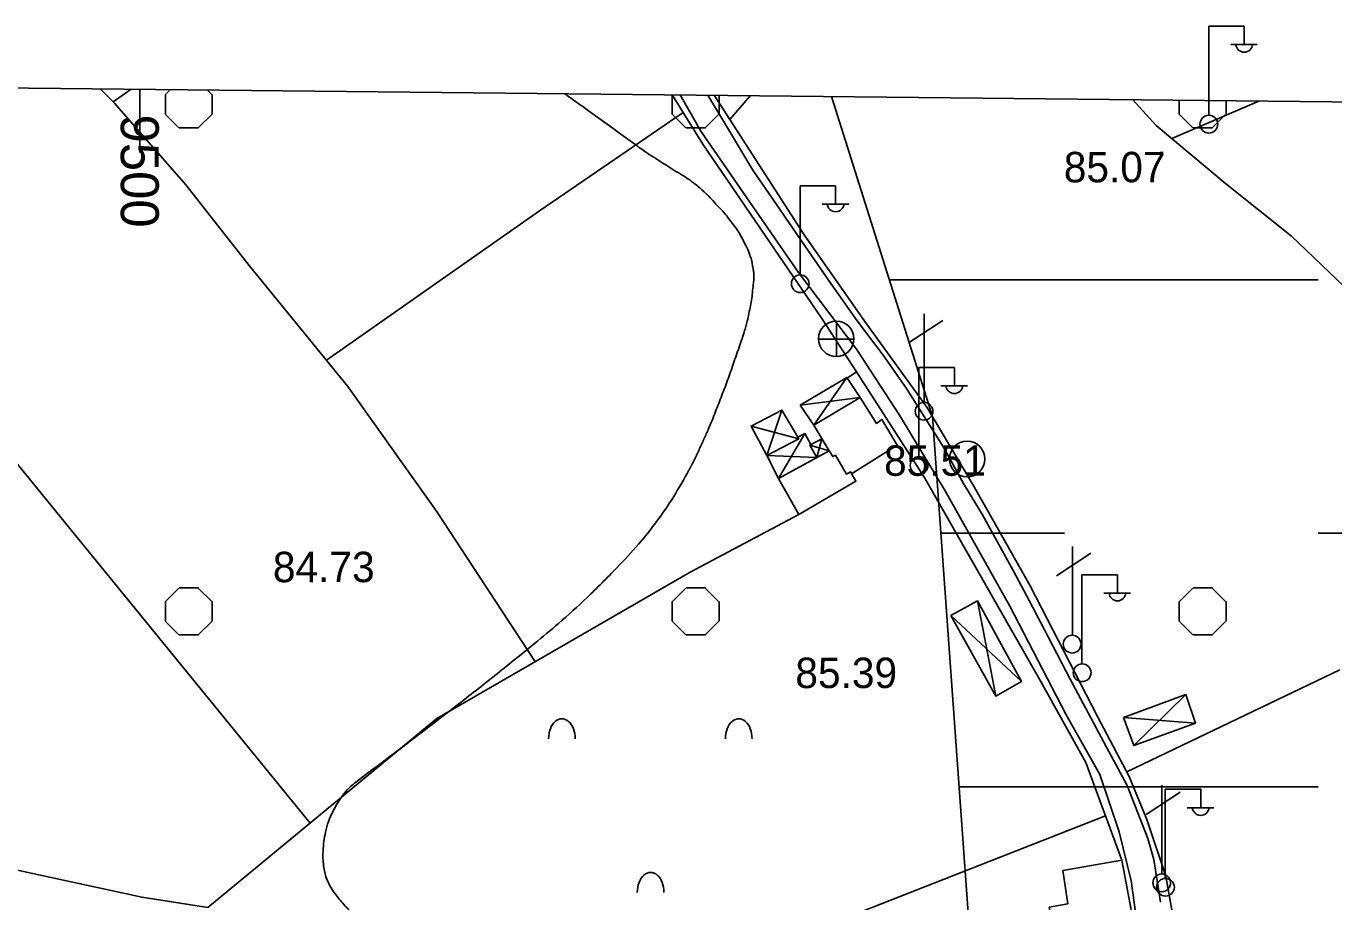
# Model space of a CAD drawing. Extents: x 417995 to 421451, y 4454518 to 4458015.
# Drawn here: x 419477.6 to 419735.5, y 4457634.2 to 4457806.9 of the extents above; entities that cross this region are included whole.
import ezdxf

# ---------------------------------------------------------------- set-up
doc = ezdxf.new("R2010")
doc.units = 0
for name, color, linetype in [('B_Kapi', 7, 'Continuous'), ('B_Mesken', 7, 'Continuous'), ('B_Sundurma', 7, 'Continuous'), ('Egri_1m', 7, 'Continuous'), ('P_Grid', 7, 'Continuous'), ('PAFTALAMA', 7, 'Continuous'), ('PL_KA_TARIM_ALANI', 7, 'Continuous'), ('S_Elektrik_Diregi', 7, 'Continuous'), ('S_Kuyu', 7, 'Continuous'), ('S_Meyvalik', 7, 'Continuous'), ('S_Rogar_Kapagi', 7, 'Continuous'), ('S_Telefon_Diregi', 7, 'Continuous'), ('Sinir_Duvar_tek_tarafa_ait', 7, 'Continuous'), ('Sinir_itirazli_Mulkiyet', 7, 'Continuous'), ('Sinir_Tel_bir_taraf', 7, 'Continuous'), ('SN_TASKIN', 7, 'Continuous'), ('SN_TR_TASKIN', 7, 'Continuous'), ('TR_TARIMALANI', 7, 'Continuous'), ('Y_Kot_Noktasi', 7, 'Continuous'), ('Y_Lejant', 7, 'Continuous'), ('Y_Yol_Kotu', 7, 'Continuous'), ('Yol_Sose', 7, 'Continuous')]:
    doc.layers.add(name, color=color, linetype=linetype)

msp = doc.modelspace()

# ---------------------------------------------------------------- linework, layer by layer
at = {"layer": 'B_Kapi'}
msp.add_lwpolyline([(419616.36, 4457788.55), (419613.27, 4457793.31)], dxfattribs=at)
at = {"layer": 'B_Mesken'}
for points in [[(419632.94, 4457728.23), (419635.95, 4457723.17), (419636.7, 4457722.04), (419637.2, 4457722.31), (419639.42, 4457718.58), (419640.16, 4457719.05), (419640.39, 4457718.66), (419649.41, 4457724.27), (419646.35, 4457729.33), (419645.31, 4457728.57), (419642.12, 4457733.7)], [(419635.95, 4457723.17), (419636.7, 4457722.04), (419637.2, 4457722.31), (419639.42, 4457718.58), (419640.16, 4457719.05), (419641.25, 4457717.17), (419630.02, 4457710.59), (419626.02, 4457717.73)], [(419682.07, 4457640.36), (419683.04, 4457633.83), (419679.39, 4457633.14), (419681.6, 4457622.53), (419688.29, 4457623.88), (419687.43, 4457628.81), (419695.96, 4457630.51), (419693.68, 4457642.4)]]:
    msp.add_lwpolyline(points, close=True, dxfattribs=at)
at = {"layer": 'B_Sundurma'}
for p, q in [((419639.45, 4457737.67), (419632.94, 4457728.23)), ((419630.27, 4457732.2), (419642.12, 4457733.7)), ((419626.67, 4457731.21), (419623.71, 4457722.28)), ((419630, 4457725.53), (419620.57, 4457728.06)), ((419631.2, 4457726.58), (419626.02, 4457717.73)), ((419633.58, 4457721.87), (419634.52, 4457725.57)), ((419633.58, 4457721.87), (419623.71, 4457722.28)), ((419635.95, 4457723.17), (419632.17, 4457724.3)), ((419665.22, 4457693.58), (419668.87, 4457674.81)), ((419660.01, 4457690.7), (419673.9, 4457677.68)), ((419696.06, 4457665.03), (419706.34, 4457675.09)), ((419694.05, 4457670.57), (419708.27, 4457669.48))]:
    msp.add_line(p, q, dxfattribs=at)
for points in [[(419630.27, 4457732.2), (419639.45, 4457737.67), (419642.12, 4457733.7), (419632.94, 4457728.23)], [(419630, 4457725.53), (419623.71, 4457722.28), (419620.57, 4457728.06), (419626.67, 4457731.21)], [(419630, 4457725.53), (419629.79, 4457725.88), (419631.2, 4457726.58), (419632.35, 4457724.4), (419632.17, 4457724.3), (419633.58, 4457721.87), (419626.02, 4457717.73), (419623.71, 4457722.28)], [(419635.95, 4457723.17), (419633.58, 4457721.87), (419632.17, 4457724.3), (419634.52, 4457725.57)], [(419660.01, 4457690.7), (419665.22, 4457693.58), (419673.9, 4457677.68), (419668.87, 4457674.81)], [(419694.05, 4457670.57), (419696.06, 4457665.03), (419708.27, 4457669.48), (419706.34, 4457675.09)]]:
    msp.add_lwpolyline(points, close=True, dxfattribs=at)
at = {"layer": 'Egri_1m'}
for points in [[(419609.84, 4457722.32), (419610.79, 4457724.42), (419611.75, 4457726.51), (419612.78, 4457728.91), (419614.03, 4457732.12), (419615.28, 4457735.33), (419616.48, 4457738.6), (419617.63, 4457741.94), (419618.79, 4457745.27), (419619.23, 4457746.67), (419619.54, 4457747.67), (419619.84, 4457748.74), (419620.15, 4457750.25), (419620.47, 4457751.77), (419620.72, 4457753.28), (419620.89, 4457754.79), (419621.05, 4457756.31), (419621.11, 4457757.19), (419621.1, 4457757.76), (419621.1, 4457758.33), (419620.97, 4457759.17), (419620.82, 4457760.03), (419620.65, 4457760.88), (419620.35, 4457761.74), (419620.05, 4457762.59), (419619.55, 4457763.68), (419618.86, 4457764.98), (419618.16, 4457766.29), (419617.32, 4457767.48), (419616.44, 4457768.63), (419615.54, 4457769.8), (419614.29, 4457771.16), (419613.03, 4457772.53), (419611.97, 4457773.65), (419611.3, 4457774.27), (419610.63, 4457774.89), (419609.93, 4457775.48), (419609.2, 4457776.04), (419608.48, 4457776.6), (419606.97, 4457777.55), (419605.37, 4457778.56), (419603.77, 4457779.56), (419602.18, 4457780.57), (419600.59, 4457781.58), (419598.09, 4457783.31), (419594.45, 4457785.94), (419590.81, 4457788.57), (419587.17, 4457791.2), (419583.82, 4457793.62)], [(419609.1, 4457720.83), (419609.11, 4457720.86), (419609.13, 4457720.89), (419609.14, 4457720.92), (419609.16, 4457720.95), (419609.17, 4457720.98), (419609.19, 4457721.01), (419609.2, 4457721.04), (419609.22, 4457721.07), (419609.23, 4457721.1), (419609.25, 4457721.13), (419609.26, 4457721.16), (419609.28, 4457721.2), (419609.29, 4457721.23), (419609.31, 4457721.26), (419609.32, 4457721.29), (419609.34, 4457721.32), (419609.35, 4457721.35), (419609.37, 4457721.38), (419609.38, 4457721.41), (419609.4, 4457721.44), (419609.41, 4457721.47), (419609.43, 4457721.5), (419609.45, 4457721.53), (419609.46, 4457721.56), (419609.48, 4457721.59), (419609.49, 4457721.62), (419609.51, 4457721.65), (419609.52, 4457721.68), (419609.54, 4457721.71), (419609.55, 4457721.74), (419609.57, 4457721.78), (419609.58, 4457721.81), (419609.6, 4457721.84), (419609.61, 4457721.87), (419609.63, 4457721.9), (419609.64, 4457721.93), (419609.66, 4457721.96), (419609.67, 4457721.99), (419609.69, 4457722.02), (419609.7, 4457722.05), (419609.72, 4457722.08), (419609.73, 4457722.11), (419609.75, 4457722.14), (419609.76, 4457722.17), (419609.78, 4457722.2), (419609.79, 4457722.23), (419609.81, 4457722.26), (419609.82, 4457722.29), (419609.84, 4457722.32)], [(419609.1, 4457720.83), (419609.08, 4457720.8), (419609.07, 4457720.77), (419609.05, 4457720.74), (419609.03, 4457720.71), (419609.02, 4457720.68), (419609, 4457720.65), (419608.99, 4457720.62), (419608.97, 4457720.59), (419608.96, 4457720.56), (419608.94, 4457720.53), (419608.92, 4457720.5), (419608.91, 4457720.47), (419608.89, 4457720.44), (419608.88, 4457720.4), (419608.86, 4457720.37), (419608.85, 4457720.34), (419608.83, 4457720.31), (419608.82, 4457720.28), (419608.8, 4457720.25), (419608.78, 4457720.22), (419608.77, 4457720.19), (419608.75, 4457720.16), (419608.74, 4457720.13), (419608.72, 4457720.1), (419608.71, 4457720.07), (419608.69, 4457720.04), (419608.68, 4457720.01), (419608.66, 4457719.98), (419608.64, 4457719.95), (419608.63, 4457719.92), (419608.61, 4457719.89), (419608.6, 4457719.86), (419608.58, 4457719.83), (419608.57, 4457719.8), (419608.55, 4457719.77), (419608.54, 4457719.74), (419608.52, 4457719.71), (419608.5, 4457719.68), (419608.49, 4457719.65), (419608.47, 4457719.62), (419608.46, 4457719.59), (419608.44, 4457719.56), (419608.43, 4457719.53), (419608.41, 4457719.5), (419608.39, 4457719.47), (419608.38, 4457719.44), (419608.36, 4457719.4), (419608.35, 4457719.37), (419608.33, 4457719.34)], [(419498.02, 4457542.28), (419504.81, 4457544.49), (419514.43, 4457548.58), (419524.56, 4457553.12), (419537.44, 4457558.92), (419547.43, 4457563.74), (419550.22, 4457565.35), (419552.73, 4457567.29), (419554.92, 4457569.43), (419556.12, 4457571.1), (419557.02, 4457572.79), (419557.68, 4457575.01), (419558.05, 4457577.59), (419558.31, 4457581.28), (419558.48, 4457585.33), (419558.49, 4457591.61), (419558.17, 4457598.24), (419557.08, 4457604.86), (419555.55, 4457611.27), (419554.31, 4457616), (419553.4, 4457618.49), (419552.2, 4457620.86), (419550.28, 4457623.51), (419546.52, 4457627.49), (419542.63, 4457631.2), (419540.25, 4457633.7), (419538.58, 4457635.72), (419537.5, 4457637.39), (419536.72, 4457639.14), (419536.22, 4457641.6), (419536.15, 4457644.29), (419536.64, 4457647.97), (419537.22, 4457650.07), (419538.07, 4457651.99), (419540.07, 4457655.26), (419541.32, 4457656.7), (419543.4, 4457658.42), (419548.19, 4457662.02), (419553.1, 4457665.73), (419558.31, 4457669.69), (419564.46, 4457674.45), (419571.87, 4457680.32), (419577.86, 4457685.16), (419582.62, 4457689.14), (419588.22, 4457694.23), (419594.08, 4457700.09), (419598.37, 4457704.75), (419601.95, 4457709.23), (419605.32, 4457714.17), (419608.33, 4457719.34)]]:
    msp.add_spline(points, degree=3, dxfattribs=at)
at = {"layer": 'P_Grid'}
msp.add_line((419500, 4457794.5), (419500, 4457782), dxfattribs=at)
at = {"layer": 'PAFTALAMA'}
for p, q in [((421295.36, 4457775.52), (419168.18, 4457798.01)), ((419500, 4457794.51), (419500, 4457794.51)), ((419500, 4457794.51), (419500, 4457782.01))]:
    msp.add_line(p, q, dxfattribs=at)
at = {"layer": 'PL_KA_TARIM_ALANI'}
msp.add_line((419918.87, 4457790.08), (419168.18, 4457798.01), dxfattribs=at)
at = {"layer": 'S_Elektrik_Diregi'}
for p, q in [((419710.85, 4457789.44), (419710.85, 4457806.94)), ((419710.85, 4457806.94), (419717.85, 4457806.94)), ((419717.85, 4457803.44), (419717.85, 4457806.94)), ((419715.19, 4457803.3), (419720.44, 4457803.3)), ((419630.25, 4457757.97), (419630.25, 4457775.47)), ((419630.25, 4457775.47), (419637.25, 4457775.47)), ((419637.25, 4457771.97), (419637.25, 4457775.47)), ((419634.59, 4457771.83), (419639.84, 4457771.83)), ((419653.68, 4457722.13), (419653.68, 4457739.63)), ((419653.68, 4457739.63), (419660.68, 4457739.63)), ((419660.68, 4457736.13), (419660.68, 4457739.63)), ((419658.02, 4457735.99), (419663.27, 4457735.99)), ((419685.85, 4457681.22), (419685.85, 4457698.72)), ((419685.85, 4457698.72), (419692.85, 4457698.72)), ((419692.85, 4457695.22), (419692.85, 4457698.72)), ((419690.19, 4457695.08), (419695.44, 4457695.08)), ((419702.28, 4457638.92), (419702.28, 4457656.42)), ((419702.28, 4457656.42), (419709.28, 4457656.42)), ((419709.28, 4457652.92), (419709.28, 4457656.42)), ((419706.62, 4457652.78), (419711.87, 4457652.78))]:
    msp.add_line(p, q, dxfattribs=at)
for centre in [(419710.88, 4457787.61), (419630.28, 4457756.14), (419653.71, 4457720.29), (419685.88, 4457679.39), (419702.32, 4457637.08)]:
    msp.add_circle(centre, 1.75, dxfattribs=at)
for centre in [(419717.85, 4457803.46), (419637.25, 4457771.99), (419660.68, 4457736.14), (419692.85, 4457695.24), (419709.28, 4457652.93)]:
    msp.add_arc(centre, 1.66, 184.8384, 355.1464, dxfattribs=at)
at = {"layer": 'S_Kuyu'}
msp.add_circle((419663.21, 4457721.56), 3.5, dxfattribs=at)
at = {"layer": 'S_Meyvalik'}
for centre in [(419583.26, 4457666.37), (419618.15, 4457666.37), (419600.76, 4457636.06)]:
    msp.add_ellipse(centre, major_axis=(0, 3.96), ratio=0.663658, start_param=4.712389, end_param=7.853982, dxfattribs=at)
at = {"layer": 'S_Rogar_Kapagi'}
for p, q in [((419637.43, 4457741.75), (419637.43, 4457748.75)), ((419633.86, 4457745.21), (419640.86, 4457745.21))]:
    msp.add_line(p, q, dxfattribs=at)
msp.add_circle((419637.38, 4457745.28), 3.5, dxfattribs=at)
at = {"layer": 'S_Telefon_Diregi'}
for p, q in [((419651.62, 4457744.45), (419658.38, 4457748.89)), ((419654.74, 4457732.72), (419654.74, 4457750.22)), ((419683.95, 4457686.79), (419683.95, 4457704.29)), ((419680.83, 4457698.52), (419687.59, 4457702.96)), ((419698.5, 4457651.42), (419705.25, 4457655.87)), ((419701.61, 4457639.7), (419701.61, 4457657.2))]:
    msp.add_line(p, q, dxfattribs=at)
for centre in [(419654.7, 4457730.97), (419683.91, 4457685.04), (419701.58, 4457637.95)]:
    msp.add_circle(centre, 1.75, dxfattribs=at)
at = {"layer": 'Sinir_Duvar_tek_tarafa_ait'}
msp.add_lwpolyline([(419620.38, 4457793.23), (419616.36, 4457788.55)], dxfattribs=at)
at = {"layer": 'Sinir_itirazli_Mulkiyet'}
for points in [[(419492.18, 4457794.59), (419495.04, 4457791.75), (419509.06, 4457775.67), (419521.56, 4457759.72), (419541.05, 4457735.84), (419558.5, 4457711.24), (419578.03, 4457681.51)], [(419498.33, 4457794.52), (419494.76, 4457792.04)], [(419605, 4457793.39), (419611.03, 4457783.65), (419634.53, 4457749.26)], [(419695.87, 4457792.43), (419700.49, 4457787.34), (419714.18, 4457775.92), (419727.2, 4457765.51), (419737.55, 4457755.59)], [(419720.76, 4457792.17), (419703.55, 4457784.78)], [(419607.17, 4457789.89), (419578.86, 4457770.51), (419536.82, 4457741.03)], [(419616.36, 4457788.55), (419631.07, 4457765.81), (419643.33, 4457748.24), (419655.22, 4457731.77), (419664.35, 4457716.52), (419675.65, 4457696.51), (419688.88, 4457670.76), (419695.19, 4457658.93), (419698.66, 4457650.45), (419702.4, 4457639.29), (419704.64, 4457626.65), (419706.16, 4457617.14), (419708.8, 4457593.28), (419711.16, 4457573.64), (419713.27, 4457564.28), (419715.08, 4457550.38), (419716.01, 4457537.42), (419718.43, 4457514.7), (419720.55, 4457495.12), (419721.53, 4457477.69)], [(419533.59, 4457649.74), (419486.56, 4457707.43), (419428.48, 4457778.64)], [(419634.53, 4457749.26), (419641.37, 4457738.76), (419639.55, 4457737.52)], [(419641.37, 4457738.76), (419654.85, 4457717.75), (419677.78, 4457677.56), (419686.62, 4457661.71), (419693.68, 4457642.4)], [(419736.74, 4457679.98), (419694.7, 4457659.85)], [(419623.13, 4457624.73), (419690.48, 4457651.15)]]:
    msp.add_lwpolyline(points, dxfattribs=at)
at = {"layer": 'Sinir_Tel_bir_taraf'}
for points in [[(419558.57, 4457670.38), (419608.56, 4457699.21), (419630.02, 4457710.59)], [(419414.85, 4457620.81), (419421.69, 4457642.29), (419432.07, 4457658.95), (419448.22, 4457646.47), (419500.39, 4457635.11), (419513.43, 4457633.08), (419558.57, 4457670.38)]]:
    msp.add_lwpolyline(points, dxfattribs=at)
at = {"layer": 'SN_TASKIN'}
msp.add_lwpolyline([(421279.09, 4456215.61), (421195.31, 4456240.09), (421032.23, 4456272.97), (420928.59, 4456320.69), (420834.21, 4456393.35), (420746.64, 4456480.52), (420663.92, 4456586.47), (420574.11, 4456669.5), (420422.96, 4456744.08), (420282.11, 4456812), (420160.8, 4456835.05), (420091.41, 4456837.4), (419960.89, 4456961.81), (419854.4, 4457049.62), (419750.61, 4457217.33), (419705.67, 4457319.89), (419669.27, 4457550.58), (419656.39, 4457729.95), (419636.42, 4457793.06)], dxfattribs=at)
at = {"layer": 'SN_TR_TASKIN'}
for p, q in [((419647.86, 4457756.9), (419732.43, 4457756.9)), ((419658.05, 4457706.9), (419682.43, 4457706.9)), ((419732.43, 4457706.9), (419832.43, 4457706.9)), ((419661.64, 4457656.9), (419732.43, 4457656.9))]:
    msp.add_line(p, q, dxfattribs=at)
at = {"layer": 'TR_TARIMALANI'}
for p, q in [((419505, 4457793.4), (419506.05, 4457794.44)), ((419514.25, 4457793.4), (419513.29, 4457794.37)), ((419505.04, 4457789.6), (419505.04, 4457793.43)), ((419514.29, 4457789.6), (419514.29, 4457793.43)), ((419605.04, 4457789.6), (419605.04, 4457793.4)), ((419614.29, 4457789.6), (419614.29, 4457793.3)), ((419705.04, 4457789.6), (419705.04, 4457792.34)), ((419714.29, 4457789.6), (419714.29, 4457792.24)), ((419507.71, 4457786.86), (419505, 4457789.57)), ((419511.54, 4457786.86), (419514.25, 4457789.57)), ((419607.71, 4457786.86), (419605, 4457789.57)), ((419611.54, 4457786.86), (419614.25, 4457789.57)), ((419707.71, 4457786.86), (419705, 4457789.57)), ((419711.54, 4457786.86), (419714.25, 4457789.57)), ((419507.75, 4457786.89), (419511.58, 4457786.89)), ((419607.75, 4457786.89), (419611.58, 4457786.89)), ((419707.75, 4457786.89), (419711.58, 4457786.89)), ((419505, 4457693.4), (419507.71, 4457696.11)), ((419507.75, 4457696.14), (419511.58, 4457696.14)), ((419514.25, 4457693.4), (419511.54, 4457696.11)), ((419605, 4457693.4), (419607.71, 4457696.11)), ((419607.75, 4457696.14), (419611.58, 4457696.14)), ((419614.25, 4457693.4), (419611.54, 4457696.11)), ((419705, 4457693.4), (419707.71, 4457696.11)), ((419707.75, 4457696.14), (419711.58, 4457696.14)), ((419714.25, 4457693.4), (419711.54, 4457696.11)), ((419505.04, 4457689.6), (419505.04, 4457693.43)), ((419514.29, 4457689.6), (419514.29, 4457693.43)), ((419605.04, 4457689.6), (419605.04, 4457693.43)), ((419614.29, 4457689.6), (419614.29, 4457693.43)), ((419705.04, 4457689.6), (419705.04, 4457693.43)), ((419714.29, 4457689.6), (419714.29, 4457693.43)), ((419507.71, 4457686.86), (419505, 4457689.57)), ((419511.54, 4457686.86), (419514.25, 4457689.57)), ((419607.71, 4457686.86), (419605, 4457689.57)), ((419611.54, 4457686.86), (419614.25, 4457689.57)), ((419707.71, 4457686.86), (419705, 4457689.57)), ((419711.54, 4457686.86), (419714.25, 4457689.57)), ((419507.75, 4457686.89), (419511.58, 4457686.89)), ((419607.75, 4457686.89), (419611.58, 4457686.89)), ((419707.75, 4457686.89), (419711.58, 4457686.89))]:
    msp.add_line(p, q, dxfattribs=at)
at = {"layer": 'Y_Lejant'}
msp.add_lwpolyline([(419168.18, 4457798.01), (421295.36, 4457775.52), (421266.41, 4454999.4), (419138.44, 4455021.89)], close=True, dxfattribs=at)
at = {"layer": 'Yol_Sose'}
for points in [[(419697.59, 4457623.59), (419695.54, 4457638.32), (419693.18, 4457648), (419689.37, 4457659.34), (419682.64, 4457671.25), (419671.6, 4457692.52), (419658.85, 4457715.3), (419649.86, 4457730.23), (419641.37, 4457743.25), (419629.92, 4457758.37), (419619.12, 4457773.91), (419610.69, 4457786.22), (419606.61, 4457793.38)], [(419612.04, 4457793.32), (419615.76, 4457787.22), (419620.93, 4457778.54), (419625.43, 4457771.97), (419630.43, 4457764.64), (419636.33, 4457756.17), (419641.5, 4457748.8), (419646.62, 4457742.03), (419651.22, 4457735.5), (419658.56, 4457723.9), (419662.51, 4457716.7), (419666.24, 4457710.57), (419672.27, 4457699.54), (419675.41, 4457693.67), (419679.21, 4457686.47), (419683.55, 4457678.1), (419690.67, 4457664.75), (419694.74, 4457657.18), (419698.87, 4457646.7), (419700.05, 4457642.57), (419701.34, 4457634.17)]]:
    msp.add_lwpolyline(points, dxfattribs=at)

# ---------------------------------------------------------------- texts
at = {"layer": 'PAFTALAMA'}
msp.add_text('9500', height=7.5, rotation=270, dxfattribs=at).set_placement((419496.25, 4457789.51))
at = {"layer": 'Y_Kot_Noktasi'}
for s, p in [('85.07', (419682.26, 4457776.14)), ('84.73', (419526.25, 4457697.26)), ('85.39', (419629.31, 4457676.37))]:
    msp.add_text(s, height=6, rotation=0.0374, dxfattribs=at).set_placement(p)
at = {"layer": 'Y_Yol_Kotu'}
msp.add_text('85.51', height=6, rotation=0.0374, dxfattribs=at).set_placement((419646.81, 4457718.24))

doc.saveas('drawing.dxf')
